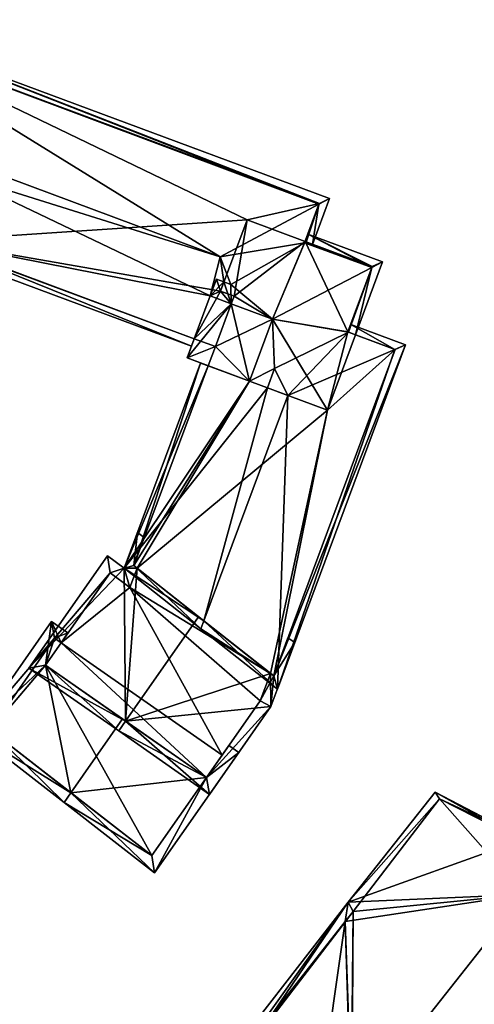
# Model space of a CAD drawing. Header units: inches. Extents: x 2523744 to 2528136, y 1148995 to 1152010.
# Tile 319 of 350: x 2527875 to 2527904, y 1151455 to 1151516. Entities that reach past the tile are written whole.
import ezdxf

# ---------------------------------------------------------------- set-up
doc = ezdxf.new("R2010")
doc.units = ezdxf.units.IN
doc.header["$MEASUREMENT"] = 0
doc.layers.add('Gebaeude Einzelhaus', color=10, linetype='Continuous')

msp = doc.modelspace()

# ---------------------------------------------------------------- meshes
at = {"layer": 'Gebaeude Einzelhaus'}
mesh = msp.add_polyface(dxfattribs=at)
corners = [(2527861.874, 1151488.394, 389.791), (2527867.404, 1151495.308, 389.791), (2527864.852, 1151497.348, 391.908), (2527855.949, 1151493.774, 394.965), (2527861.165, 1151500.296, 394.965), (2527855.636, 1151493.383, 394.965), (2527855.398, 1151504.888, 390.262), (2527855.408, 1151504.901, 390.262), (2527855.018, 1151505.213, 389.943), (2527854.826, 1151504.23, 390.239), (2527854.454, 1151504.543, 389.929), (2527849.449, 1151498.333, 389.91), (2527859.063, 1151500.66, 393.773), (2527859.724, 1151500.117, 394.319), (2527860.382, 1151500.922, 394.326), (2527854.43, 1151504.56, 389.91), (2527861.796, 1151489.096, 390.115), (2527866.701, 1151495.23, 390.115), (2527864.53, 1151496.965, 391.916), (2527850.153, 1151498.41, 390.23), (2527863.996, 1151515.096, 391.425), (2527863.987, 1151515.071, 391.425), (2527864.68, 1151515.892, 391.703), (2527864.514, 1151516.488, 391.425), (2527864.687, 1151515.901, 391.706), (2527893.873, 1151504.961, 391.748), (2527894.538, 1151505.314, 391.425), (2527864.691, 1151515.888, 391.712), (2527887.705, 1151501.691, 394.743), (2527866.56, 1151509.561, 394.743), (2527869.676, 1151502.653, 391.694), (2527867.613, 1151502.914, 391.425), (2527885.916, 1151496.103, 391.425), (2527867.855, 1151503.224, 391.638), (2527886.091, 1151496.572, 391.709), (2527869.684, 1151502.676, 391.708), (2527887.085, 1151499.243, 393.322), (2527887.728, 1151499.536, 393.605), (2527888.399, 1151498.754, 393.322), (2527887.944, 1151500.117, 393.956), (2527871.111, 1151506.895, 394.227), (2527888.574, 1151499.223, 393.606), (2527888.363, 1151499.961, 393.956), (2527866.97, 1151508.436, 394.227), (2527893.476, 1151502.461, 391.425), (2527892.975, 1151502.55, 391.748), (2527893.079, 1151502.608, 391.698), (2527864.67, 1151515.896, 391.695), (2527893.895, 1151505.02, 391.712), (2527863.415, 1151504.177, 394.215), (2527859.063, 1151500.66, 394.743), (2527866.773, 1151508.202, 394.227), (2527863.008, 1151503.694, 394.215), (2527864.937, 1151501.818, 392.883), (2527864.852, 1151497.348, 391.484), (2527864.921, 1151496.653, 391.236), (2527864.53, 1151496.965, 391.484), (2527867.64, 1151499.893, 391.239), (2527865.97, 1151500.813, 392.169), (2527866.253, 1151501.175, 392.177), (2527869.676, 1151502.653, 391.348), (2527869.6, 1151502.229, 391.241), (2527869.906, 1151502.593, 391.241), (2527869.502, 1151502.708, 391.432), (2527869.684, 1151502.676, 391.353), (2527854.454, 1151504.543, 391.425), (2527854.826, 1151504.23, 391.693), (2527864.884, 1151501.758, 392.884), (2527866.951, 1151499.849, 391.487), (2527855.398, 1151504.888, 391.7), (2527855.409, 1151504.901, 370.986), (2527854.826, 1151504.23, 370.986), (2527850.153, 1151498.41, 370.986), (2527856.651, 1151493.212, 392.273), (2527861.601, 1151489.252, 387.292), (2527861.796, 1151489.096, 387.096), (2527851.962, 1151496.963, 387.321), (2527851.962, 1151496.963, 370.986), (2527861.601, 1151489.252, 370.986), (2527861.796, 1151489.096, 370.986), (2527866.701, 1151495.23, 370.986), (2527864.53, 1151496.965, 370.986), (2527864.852, 1151497.348, 370.986), (2527861.854, 1151489.569, 370.986), (2527852.215, 1151497.279, 370.986), (2527863.987, 1151515.071, 370.986), (2527863.996, 1151515.096, 370.986), (2527869.684, 1151502.676, 370.986), (2527886.091, 1151496.572, 370.986), (2527892.993, 1151502.597, 391.721), (2527892.999, 1151502.613, 391.711), (2527893.007, 1151502.635, 391.698), (2527893.895, 1151505.02, 370.986), (2527893.007, 1151502.635, 370.986), (2527864.691, 1151515.888, 370.986), (2527864.68, 1151515.892, 380.534), (2527864.67, 1151515.896, 370.986), (2527864.68, 1151515.892, 370.986), (2527860.454, 1151505.578, 370.986), (2527866.69, 1151503.79, 370.986), (2527866.334, 1151503.39, 370.986), (2527889.383, 1151503.984, 370.986), (2527887.728, 1151499.536, 370.986), (2527888.399, 1151498.754, 370.986), (2527888.574, 1151499.223, 370.986), (2527887.405, 1151496.083, 370.986), (2527864.687, 1151515.901, 370.986), (2527866.951, 1151499.849, 370.986), (2527864.884, 1151501.758, 370.986), (2527864.937, 1151501.818, 370.986)]
mesh.append_faces([[corners[k] for k in face] for face in [(24, 69, 23), (23, 69, 65), (65, 69, 66), (63, 60, 61), (61, 60, 62), (62, 60, 64), (54, 55, 56), (68, 57, 54), (54, 57, 55), (68, 59, 57), (68, 58, 59), (68, 67, 58), (58, 67, 53), (27, 66, 29), (29, 66, 50), (24, 65, 27), (27, 65, 66), (24, 23, 65), (60, 62, 64), (63, 61, 60), (60, 61, 62), (58, 57, 59), (53, 54, 58), (58, 54, 57), (57, 54, 55), (55, 54, 56), (52, 14, 53), (53, 14, 54), (49, 50, 52), (52, 50, 14), (14, 50, 13), (43, 29, 51), (51, 29, 49), (49, 29, 50), (25, 48, 26), (45, 25, 46), (46, 25, 44), (44, 25, 26), (33, 30, 31), (31, 30, 32), (32, 30, 34), (34, 30, 35), (47, 24, 22), (47, 23, 24), (24, 48, 27), (24, 23, 48), (48, 23, 26), (23, 47, 20), (45, 28, 42), (44, 25, 46), (46, 25, 45), (45, 25, 28), (44, 26, 25), (40, 29, 43), (40, 28, 29), (28, 39, 42), (37, 38, 41), (35, 36, 40), (40, 36, 28), (28, 36, 39), (39, 36, 37), (37, 36, 38), (30, 34, 35), (35, 34, 36), (30, 32, 34), (33, 31, 30), (30, 31, 32), (25, 27, 28), (28, 27, 29), (25, 24, 27), (25, 23, 24), (25, 26, 23), (20, 22, 23), (23, 22, 24), (20, 21, 22), (9, 19, 15), (15, 19, 11), (11, 19, 5), (5, 19, 3), (15, 10, 9), (6, 8, 7), (6, 9, 8), (8, 9, 10), (1, 17, 2), (2, 17, 18), (0, 16, 1), (1, 16, 17), (0, 5, 16), (16, 5, 3), (15, 11, 10), (13, 4, 14), (12, 3, 13), (13, 3, 4), (9, 11, 12), (12, 11, 3), (3, 11, 5), (9, 10, 11), (6, 8, 9), (9, 8, 10), (6, 7, 8), (0, 3, 5), (0, 2, 3), (3, 2, 4), (0, 1, 2)]], dxfattribs={"color": 13})
mesh.append_faces([[corners[k] for k in face] for face in [(94, 97, 106), (109, 98, 100), (98, 70, 85), (98, 82, 70), (109, 108, 98), (98, 108, 82), (82, 108, 107), (67, 108, 53), (53, 108, 109), (67, 68, 108), (108, 68, 107), (54, 107, 68), (54, 82, 107), (12, 13, 50), (12, 66, 9), (12, 50, 66), (69, 6, 66), (66, 6, 9), (7, 85, 70), (7, 21, 85), (95, 106, 97), (22, 24, 95), (95, 24, 106), (7, 69, 21), (21, 69, 22), (22, 69, 24), (7, 6, 69), (106, 24, 94), (94, 24, 27), (88, 103, 105), (87, 102, 88), (88, 102, 103), (103, 102, 104), (87, 101, 102), (101, 92, 93), (87, 94, 101), (101, 94, 92), (94, 86, 97), (97, 86, 96), (94, 85, 86), (87, 99, 94), (94, 99, 85), (85, 99, 98), (98, 99, 100), (20, 96, 86), (20, 47, 96), (96, 47, 95), (95, 47, 22), (96, 95, 97), (92, 95, 48), (48, 95, 27), (92, 94, 95), (48, 25, 89), (89, 25, 45), (92, 91, 93), (92, 48, 91), (91, 48, 90), (48, 89, 90), (64, 34, 35), (64, 88, 34), (64, 87, 88), (21, 20, 85), (85, 20, 86), (81, 70, 82), (81, 71, 70), (81, 84, 71), (71, 84, 72), (72, 84, 77), (80, 83, 81), (81, 83, 84), (80, 79, 83), (83, 79, 78), (14, 2, 54), (14, 4, 2), (56, 2, 18), (56, 54, 2), (56, 82, 54), (56, 81, 82), (17, 56, 18), (17, 81, 56), (17, 80, 81), (17, 75, 80), (80, 75, 79), (17, 16, 75), (75, 78, 79), (75, 74, 78), (76, 72, 77), (73, 19, 76), (76, 19, 72), (73, 3, 19), (75, 16, 74), (74, 16, 73), (73, 16, 3), (19, 71, 72), (19, 9, 71), (6, 70, 9), (9, 70, 71), (6, 7, 70)]], dxfattribs={"color": 41})
mesh = msp.add_polyface(dxfattribs=at)
corners = [(2527887.944, 1151500.117, 393.956), (2527887.475, 1151500.291, 393.956), (2527887.085, 1151499.243, 394.567), (2527888.399, 1151498.754, 394.567), (2527888.363, 1151499.961, 393.956), (2527890.973, 1151497.795, 394.567), (2527892.975, 1151502.55, 391.748), (2527897.181, 1151501.024, 391.728), (2527893.182, 1151503.103, 391.425), (2527897.843, 1151501.369, 391.425), (2527893.007, 1151502.635, 391.698), (2527892.999, 1151502.613, 391.711), (2527892.993, 1151502.597, 391.721), (2527891.107, 1151494.701, 393.838), (2527889.531, 1151493.921, 394.567), (2527895.711, 1151496.986, 391.709), (2527890.66, 1151493.501, 393.838), (2527896.151, 1151496.822, 391.425), (2527897.2, 1151501.075, 391.698), (2527893.079, 1151502.608, 391.698), (2527887.728, 1151499.536, 394.294), (2527888.574, 1151499.223, 394.293), (2527897.181, 1151501.025, 391.728), (2527895.683, 1151496.996, 391.727), (2527898.615, 1151495.906, 391.709), (2527899.279, 1151496.191, 391.425), (2527895.857, 1151497.465, 391.425), (2527895.683, 1151496.996, 391.709), (2527891.919, 1151493.031, 394.567), (2527886.682, 1151478.959, 394.567), (2527886.499, 1151478.466, 394.567), (2527891.28, 1151474.698, 391.425), (2527881.718, 1151482.235, 391.425), (2527889.531, 1151493.921, 393.186), (2527886.957, 1151494.879, 391.697), (2527886.488, 1151495.053, 391.425), (2527891.051, 1151475.515, 391.696), (2527898.636, 1151495.898, 391.696), (2527882.314, 1151482.403, 391.696), (2527896.151, 1151496.822, 374.294), (2527895.683, 1151496.996, 370.986), (2527896.151, 1151496.822, 370.986), (2527896.151, 1151496.822, 374.268), (2527897.2, 1151501.075, 370.986), (2527893.007, 1151502.635, 370.986), (2527887.728, 1151499.536, 393.605), (2527888.574, 1151499.223, 393.606), (2527888.399, 1151498.754, 393.322), (2527888.574, 1151499.223, 370.986), (2527889.383, 1151503.984, 370.986), (2527887.728, 1151499.536, 370.986), (2527890.973, 1151497.795, 370.986), (2527894.398, 1151492.11, 370.986), (2527889.531, 1151493.921, 370.986), (2527888.399, 1151498.754, 370.986), (2527882.314, 1151482.403, 387.791), (2527886.957, 1151494.879, 370.986), (2527882.314, 1151482.403, 370.986), (2527886.364, 1151479.21, 392.065), (2527890.844, 1151475.678, 387.372), (2527891.051, 1151475.515, 387.156), (2527882.52, 1151482.24, 388.008), (2527882.52, 1151482.24, 370.986), (2527890.844, 1151475.678, 370.986), (2527891.051, 1151475.515, 370.986), (2527898.636, 1151495.898, 370.986), (2527896.151, 1151496.822, 374.28), (2527887.405, 1151496.083, 370.986)]
mesh.append_faces([[corners[k] for k in face] for face in [(35, 38, 32), (32, 38, 30), (30, 38, 29), (35, 34, 38), (25, 37, 24), (30, 36, 31), (31, 36, 25), (25, 36, 37), (30, 29, 36), (27, 26, 15), (15, 26, 24), (24, 26, 25), (29, 32, 30), (32, 34, 35), (32, 33, 34), (29, 16, 32), (32, 16, 33), (29, 28, 16), (16, 28, 13), (29, 31, 28), (28, 31, 24), (24, 31, 25), (29, 30, 31), (24, 15, 28), (28, 15, 13), (24, 26, 15), (15, 26, 27), (24, 25, 26), (9, 22, 18), (23, 22, 15), (15, 22, 17), (17, 22, 9), (20, 1, 0), (20, 2, 1), (20, 3, 2), (20, 21, 3), (10, 8, 19), (19, 8, 18), (18, 8, 9), (7, 17, 9), (7, 15, 17), (13, 14, 16), (7, 5, 15), (15, 5, 13), (13, 5, 14), (6, 7, 12), (12, 7, 11), (11, 7, 10), (10, 7, 8), (8, 7, 9), (4, 5, 6), (6, 5, 7), (0, 3, 4), (4, 3, 5), (0, 2, 3), (0, 1, 2)]], dxfattribs={"color": 13})
mesh.append_faces([[corners[k] for k in face] for face in [(62, 52, 63), (63, 52, 64), (64, 52, 65), (65, 52, 41), (62, 53, 52), (53, 67, 51), (51, 67, 54), (53, 56, 67), (62, 57, 53), (53, 57, 56), (24, 17, 15), (24, 39, 17), (65, 42, 37), (65, 41, 42), (37, 39, 24), (42, 66, 37), (37, 66, 39), (39, 66, 40), (60, 37, 36), (64, 65, 60), (60, 65, 37), (60, 63, 64), (60, 59, 63), (61, 55, 62), (62, 55, 57), (58, 38, 61), (61, 38, 55), (58, 29, 38), (60, 36, 59), (59, 36, 58), (58, 36, 29), (55, 56, 57), (55, 34, 56), (55, 38, 34), (48, 51, 54), (51, 52, 53), (51, 40, 52), (52, 40, 41), (48, 44, 51), (51, 44, 40), (40, 44, 43), (50, 49, 48), (48, 49, 44), (33, 16, 14), (21, 46, 3), (3, 46, 47), (20, 46, 21), (20, 45, 46), (20, 0, 45), (19, 44, 10), (19, 43, 44), (19, 18, 43), (18, 40, 43), (18, 22, 40), (27, 22, 23), (27, 40, 22), (41, 40, 42), (15, 27, 23), (27, 39, 40), (15, 17, 27), (27, 17, 39)]], dxfattribs={"color": 41})
mesh = msp.add_polyface(dxfattribs=at)
corners = [(2527888.399, 1151498.754, 394.567), (2527889.531, 1151493.921, 394.567), (2527890.973, 1151497.795, 394.567), (2527885.643, 1151495.368, 394.567), (2527887.085, 1151499.243, 394.567), (2527887.085, 1151499.243, 393.322), (2527886.091, 1151496.572, 391.709), (2527885.643, 1151495.368, 370.986), (2527886.091, 1151496.572, 370.986), (2527886.957, 1151494.879, 391.697), (2527889.531, 1151493.921, 393.186), (2527886.957, 1151494.879, 370.986), (2527888.399, 1151498.754, 393.322), (2527887.405, 1151496.083, 370.986)]
mesh.append_faces([[corners[k] for k in face] for face in [(3, 0, 4), (3, 1, 0), (0, 1, 2)]], dxfattribs={"color": 13})
mesh.append_faces([[corners[k] for k in face] for face in [(11, 7, 13), (13, 7, 8), (0, 12, 4), (4, 12, 5), (9, 7, 11), (1, 3, 10), (10, 3, 9), (9, 3, 7), (7, 6, 8), (7, 3, 6), (6, 3, 5), (5, 3, 4)]], dxfattribs={"color": 41})
mesh = msp.add_polyface(dxfattribs=at)
corners = [(2527882.314, 1151482.403, 387.791), (2527882.548, 1151484.464, 386.97), (2527881.718, 1151482.235, 387.465), (2527882.971, 1151484.168, 387.398), (2527875.76, 1151476.006, 386.376), (2527880.668, 1151483.024, 386.376), (2527881.806, 1151472.694, 392.065), (2527882.52, 1151482.24, 388.008), (2527881.376, 1151472.079, 392.065), (2527886.364, 1151479.21, 392.065), (2527887.035, 1151468.121, 386.376), (2527890.876, 1151473.614, 386.376), (2527891.051, 1151475.515, 387.156), (2527892.36, 1151477.6, 387.258), (2527890.844, 1151475.678, 387.372), (2527891.937, 1151477.896, 387.683), (2527886.85, 1151469.166, 386.994), (2527890.208, 1151473.968, 386.994), (2527880.838, 1151481.958, 386.998), (2527876.805, 1151476.191, 386.999), (2527882.07, 1151481.033, 388.276), (2527882.07, 1151481.033, 370.986), (2527882.52, 1151482.24, 370.986), (2527880.838, 1151481.958, 370.986), (2527877.78, 1151477.585, 384.672), (2527877.78, 1151477.585, 370.986), (2527876.805, 1151476.191, 384.672), (2527881.614, 1151472.828, 389.458), (2527886.85, 1151469.166, 384.26), (2527886.85, 1151469.166, 370.986), (2527887.825, 1151470.56, 370.986), (2527890.208, 1151473.968, 370.986), (2527890.844, 1151475.678, 370.986), (2527876.805, 1151476.191, 370.986)]
mesh.append_faces([[corners[k] for k in face] for face in [(0, 1, 3), (20, 2, 7), (7, 2, 0), (0, 2, 1), (4, 19, 8), (8, 19, 6), (20, 18, 2), (2, 18, 5), (5, 18, 4), (4, 18, 19), (12, 17, 14), (16, 8, 6), (16, 10, 8), (12, 11, 17), (17, 11, 16), (16, 11, 10), (15, 13, 12), (12, 13, 11), (6, 14, 9), (12, 13, 15), (6, 11, 14), (14, 11, 12), (12, 11, 13), (6, 10, 11), (6, 8, 10), (7, 6, 9), (6, 4, 8), (0, 2, 7), (7, 2, 6), (6, 2, 4), (4, 2, 5), (3, 1, 0), (0, 1, 2)]], dxfattribs={"color": 13})
mesh.append_faces([[corners[k] for k in face] for face in [(25, 29, 33), (25, 30, 29), (23, 21, 25), (25, 21, 30), (30, 21, 31), (31, 21, 32), (32, 21, 22), (31, 32, 17), (17, 32, 14), (28, 17, 16), (28, 31, 17), (28, 30, 31), (28, 29, 30), (16, 27, 28), (27, 19, 26), (16, 6, 27), (27, 6, 19), (19, 24, 26), (24, 23, 25), (19, 18, 24), (24, 18, 23), (18, 21, 23), (18, 20, 21), (21, 7, 22), (21, 20, 7)]], dxfattribs={"color": 41})
mesh = msp.add_polyface(dxfattribs=at)
corners = [(2527877.78, 1151477.585, 384.672), (2527878.21, 1151478.2, 384.671), (2527877.184, 1151478.918, 383.65), (2527876.805, 1151476.191, 384.672), (2527872.33, 1151471.978, 383.65), (2527878.394, 1151468.224, 389.458), (2527877.964, 1151467.609, 389.458), (2527881.614, 1151472.828, 389.458), (2527886.85, 1151469.166, 384.26), (2527883.613, 1151463.228, 383.65), (2527888.87, 1151470.745, 383.65), (2527888.255, 1151471.175, 384.26), (2527877.369, 1151477.873, 384.262), (2527873.354, 1151472.133, 384.262), (2527883.45, 1151464.304, 384.26), (2527877.78, 1151477.585, 370.986), (2527877.369, 1151477.873, 370.986), (2527873.354, 1151472.133, 370.986), (2527883.45, 1151464.304, 370.986), (2527886.85, 1151469.166, 370.986), (2527876.805, 1151476.191, 370.986)]
mesh.append_faces([[corners[k] for k in face] for face in [(14, 6, 5), (8, 9, 14), (14, 9, 6), (11, 10, 8), (8, 10, 9), (6, 13, 5), (12, 1, 0), (12, 2, 1), (6, 4, 13), (13, 4, 12), (12, 4, 2), (8, 10, 11), (8, 9, 10), (8, 5, 9), (9, 5, 6), (8, 7, 5), (3, 5, 7), (3, 4, 5), (5, 4, 6), (0, 2, 3), (3, 2, 4), (0, 1, 2)]], dxfattribs={"color": 13})
mesh.append_faces([[corners[k] for k in face] for face in [(18, 20, 19), (20, 16, 15), (18, 17, 20), (20, 17, 16), (14, 19, 8), (14, 18, 19), (14, 17, 18), (5, 13, 14), (14, 13, 17), (13, 12, 17), (17, 12, 16), (16, 12, 15), (15, 12, 0)]], dxfattribs={"color": 41})
mesh = msp.add_polyface(dxfattribs=at)
corners = [(2527911.696, 1151462.749, 383.476), (2527906.47, 1151465.475, 384.006), (2527911.474, 1151462.71, 383.558), (2527906.483, 1151465.257, 384.085), (2527906.684, 1151461.865, 385.305), (2527889.858, 1151452.776, 381.327), (2527895.686, 1151461.399, 380.801), (2527886.843, 1151449.977, 381.048), (2527895.511, 1151460.178, 381.136), (2527888.205, 1151450.884, 381.293), (2527887.183, 1151449.714, 381.271), (2527894.004, 1151449.675, 384.014), (2527895.884, 1151448.269, 385.281), (2527895.919, 1151448.242, 385.305), (2527901.114, 1151468.268, 380.801), (2527901.4, 1151467.85, 381.062), (2527896, 1151460.8, 381.135), (2527911.698, 1151462.749, 383.476), (2527911.473, 1151462.71, 383.557), (2527916.168, 1151460.416, 380.801), (2527901.8, 1151443.8, 381.326), (2527899.819, 1151439.725, 380.801), (2527898.786, 1151440.542, 381.512), (2527901.674, 1151443.895, 381.411), (2527916, 1151460.4, 380.867), (2527907.95, 1151451.05, 381.147), (2527911.474, 1151462.71, 370.506), (2527901.4, 1151467.85, 370.506), (2527896, 1151460.8, 370.506), (2527888.205, 1151450.884, 370.506), (2527906.684, 1151461.865, 370.506), (2527895.919, 1151448.242, 370.506), (2527895.884, 1151448.269, 370.506), (2527889.858, 1151452.776, 370.506), (2527901.674, 1151443.895, 370.506), (2527907.95, 1151451.05, 370.506), (2527916, 1151460.4, 370.506), (2527911.473, 1151462.71, 370.506)]
mesh.append_faces([[corners[k] for k in face] for face in [(25, 24, 19), (25, 20, 23), (25, 21, 20), (20, 21, 22), (25, 19, 21), (17, 19, 24), (18, 17, 24), (18, 0, 17), (20, 4, 23), (23, 4, 13), (20, 19, 4), (4, 19, 18), (22, 21, 20), (20, 21, 19), (17, 18, 19), (17, 0, 18), (9, 6, 8), (10, 7, 9), (9, 7, 6), (1, 3, 15), (6, 16, 8), (1, 15, 14), (14, 15, 6), (6, 15, 16), (3, 1, 2), (2, 1, 0), (6, 3, 14), (14, 3, 1), (8, 4, 6), (6, 4, 3), (8, 13, 4), (8, 12, 13), (8, 11, 12), (8, 5, 11), (5, 7, 9), (9, 7, 10), (8, 6, 5), (5, 6, 7), (2, 3, 4), (2, 1, 3), (0, 1, 2)]], dxfattribs={"color": 13})
mesh.append_faces([[corners[k] for k in face] for face in [(37, 35, 30), (30, 35, 31), (31, 35, 34), (37, 36, 35), (24, 37, 18), (24, 36, 37), (24, 35, 36), (24, 25, 35), (35, 25, 34), (34, 25, 23), (28, 33, 29), (28, 32, 33), (28, 31, 32), (28, 30, 31), (28, 27, 30), (30, 27, 26), (28, 8, 16), (28, 29, 8), (8, 29, 9), (16, 15, 28), (28, 15, 27), (26, 3, 2), (26, 15, 3), (26, 27, 15)]], dxfattribs={"color": 41})

doc.saveas('drawing.dxf')
